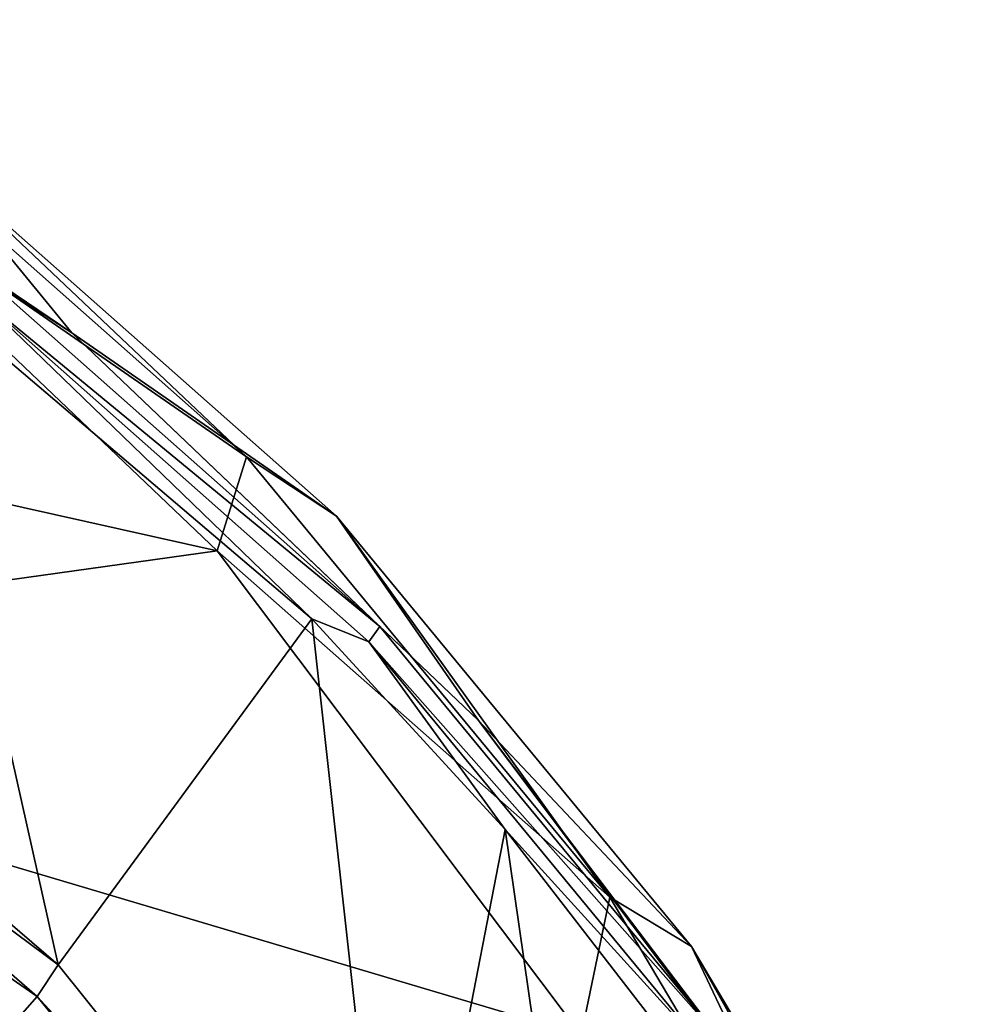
# Model space of a CAD drawing. Header units: metres. Extents: x -62 to 150, y -92 to 92.
# Tile 771 of 771: x 145.77 to 148.75, y 6.43 to 9.49. Entities that reach past the tile are written whole.
import ezdxf

# ---------------------------------------------------------------- set-up
doc = ezdxf.new("R2010")
doc.units = ezdxf.units.M
doc.layers.add('solid_500615', color=7, linetype='CONTINUOUS')

msp = doc.modelspace()

# ---------------------------------------------------------------- linework, layer by layer
at = {"layer": 'solid_500615'}
for points in [[(145.457108, 9.092866, -86.482399), (145.928024, 8.518506, -88.145546), (144.486465, 9.493625, -88.532295)], [(145.647949, 8.699693, -88.296112), (144.486465, 9.493625, -88.532295), (145.928024, 8.518506, -88.145546)], [(146.472549, 8.132313, -84.37838), (145.147125, 9.304364, -84.733971), (145.022186, 9.134301, -82.919456)], [(145.457108, 9.092866, -86.482399), (145.147125, 9.304364, -84.733971), (146.472549, 8.132313, -84.37838)], [(146.38063, 7.839536, -82.555008), (145.022186, 9.134301, -82.919456), (142.530762, 8.698879, -71.600822)], [(146.472549, 8.132313, -84.37838), (145.022186, 9.134301, -82.919456), (146.38063, 7.839536, -82.555008)], [(145.457108, 9.092866, -86.482399), (146.472549, 8.132313, -84.37838), (146.752411, 7.947456, -86.134888)], [(145.457108, 9.092866, -86.482399), (146.752411, 7.947456, -86.134888), (145.928024, 8.518506, -88.145546)], [(145.886261, 6.5494, -88.301765), (144.616211, 7.641332, -88.642502), (145.400543, 8.710997, -88.432076)], [(145.622437, 8.644994, -88.35437), (146.675385, 7.627408, -88.090057), (145.400543, 8.710997, -88.432076)], [(145.886261, 6.5494, -88.301765), (145.400543, 8.710997, -88.432076), (146.675385, 7.627408, -88.090057)], [(146.38063, 7.839536, -82.555008), (142.530762, 8.698879, -71.600822), (143.699661, 7.464773, -71.287224)], [(146.887238, 7.60381, -87.963631), (145.622437, 8.644994, -88.35437), (145.647949, 8.699693, -88.296112)], [(146.887238, 7.60381, -87.963631), (145.647949, 8.699693, -88.296112), (145.928024, 8.518506, -88.145546)], [(145.622437, 8.644994, -88.35437), (146.853928, 7.556001, -88.023979), (146.675385, 7.627408, -88.090057)], [(146.887238, 7.60381, -87.963631), (146.853928, 7.556001, -88.023979), (145.622437, 8.644994, -88.35437)], [(146.752411, 7.947456, -86.134888), (147.194885, 7.311028, -87.805664), (145.928024, 8.518506, -88.145546)], [(146.887238, 7.60381, -87.963631), (145.928024, 8.518506, -88.145546), (147.194885, 7.311028, -87.805664)], [(147.604568, 6.760016, -84.074677), (146.472549, 8.132313, -84.37838), (146.38063, 7.839536, -82.555008)], [(146.752411, 7.947456, -86.134888), (146.472549, 8.132313, -84.37838), (147.604568, 6.760016, -84.074677)], [(146.752411, 7.947456, -86.134888), (147.604568, 6.760016, -84.074677), (147.858688, 6.606354, -85.838081)], [(146.752411, 7.947456, -86.134888), (147.858688, 6.606354, -85.838081), (147.194885, 7.311028, -87.805664)], [(147.514725, 6.330927, -82.250748), (146.38063, 7.839536, -82.555008), (143.699661, 7.464773, -71.287224)], [(147.604568, 6.760016, -84.074677), (146.38063, 7.839536, -82.555008), (147.514725, 6.330927, -82.250748)], [(144.643326, 7.473292, -88.749695), (144.616211, 7.641332, -88.642502), (145.886261, 6.5494, -88.301765)], [(146.940887, 5.234437, -88.018822), (145.886261, 6.5494, -88.301765), (146.675385, 7.627408, -88.090057)], [(146.853928, 7.556001, -88.023979), (147.277969, 6.971104, -87.928391), (146.675385, 7.627408, -88.090057)], [(146.940887, 5.234437, -88.018822), (146.675385, 7.627408, -88.090057), (147.277969, 6.971104, -87.928391)], [(147.945694, 6.320697, -87.679665), (146.853928, 7.556001, -88.023979), (146.887238, 7.60381, -87.963631)], [(147.945694, 6.320697, -87.679665), (146.887238, 7.60381, -87.963631), (147.194885, 7.311028, -87.805664)], [(146.853928, 7.556001, -88.023979), (147.905716, 6.280955, -87.741791), (147.277969, 6.971104, -87.928391)], [(147.945694, 6.320697, -87.679665), (147.905716, 6.280955, -87.741791), (146.853928, 7.556001, -88.023979)], [(147.514725, 6.330927, -82.250748), (143.699661, 7.464773, -71.287224), (144.678024, 6.064213, -71.024742)], [(144.643326, 7.473292, -88.749695), (145.886261, 6.5494, -88.301765), (145.819946, 6.45108, -88.434021)], [(144.643326, 7.473292, -88.749695), (145.819946, 6.45108, -88.434021), (144.65863, 7.25704, -88.78643)], [(147.858688, 6.606354, -85.838081), (148.252533, 5.904122, -87.521912), (147.194885, 7.311028, -87.805664)], [(147.945694, 6.320697, -87.679665), (147.194885, 7.311028, -87.805664), (148.252533, 5.904122, -87.521912)], [(144.65863, 7.25704, -88.78643), (145.819946, 6.45108, -88.434021), (145.711868, 6.328606, -88.50386)], [(147.744202, 3.741217, -87.803307), (146.940887, 5.234437, -88.018822), (147.277969, 6.971104, -87.928391)], [(147.905716, 6.280955, -87.741791), (147.819748, 6.270377, -87.783043), (147.277969, 6.971104, -87.928391)], [(147.744202, 3.741217, -87.803307), (147.277969, 6.971104, -87.928391), (147.819748, 6.270377, -87.783043)], [(148.51532, 5.221266, -83.830338), (147.604568, 6.760016, -84.074677), (147.514725, 6.330927, -82.250748)], [(147.858688, 6.606354, -85.838081), (147.604568, 6.760016, -84.074677), (148.51532, 5.221266, -83.830338)], [(147.858688, 6.606354, -85.838081), (148.51532, 5.221266, -83.830338), (148.748734, 5.102581, -85.599297)], [(147.858688, 6.606354, -85.838081), (148.748734, 5.102581, -85.599297), (148.252533, 5.904122, -87.521912)], [(145.819946, 6.45108, -88.434021), (145.886261, 6.5494, -88.301765), (146.940887, 5.234437, -88.018822)], [(145.711868, 6.328606, -88.50386), (145.819946, 6.45108, -88.434021), (146.807236, 5.232855, -88.169144)], [(146.807236, 5.232855, -88.169144), (145.819946, 6.45108, -88.434021), (146.940887, 5.234437, -88.018822)]]:
    msp.add_3dface(points, dxfattribs=at)

doc.saveas('drawing.dxf')
